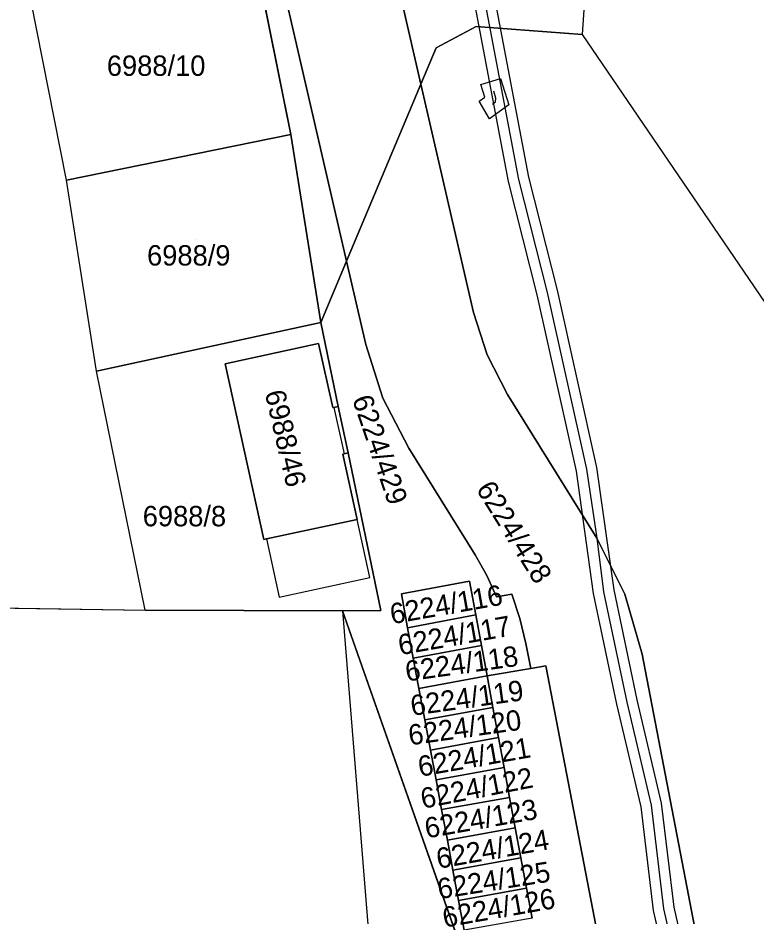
# Model space of a CAD drawing. Extents: x -266199 to -261993, y -1239047 to -1235108.
# Drawn here: x -264016.7 to -263944.4, y -1235757.7 to -1235669.7 of the extents above; entities that cross this region are included whole.
import ezdxf

# ---------------------------------------------------------------- set-up
doc = ezdxf.new("R2010")
doc.units = 0
for name, color, linetype in [('body_kn', 7, 'Continuous'), ('kladpar_druhypozemkov', 7, 'Continuous'), ('kladpar_hranice', 7, 'Continuous'), ('kladpar_parcelnecisla', 7, 'Continuous'), ('kladpar_plochy', 7, 'Continuous'), ('tarchy_linie', 7, 'Continuous'), ('zappar_hrandruhpozemk', 7, 'Continuous'), ('zuob_linie', 7, 'Continuous'), ('zuob_plochy', 7, 'Continuous')]:
    doc.layers.add(name, color=color, linetype=linetype)

msp = doc.modelspace()

# ---------------------------------------------------------------- linework, layer by layer
at = {"layer": 'body_kn'}
for p, q in [((-263971.78, -1235670.52), (-263971.78, -1235670.52)), ((-263971.78, -1235670.52), (-263971.78, -1235670.52)), ((-263961.4, -1235671.28), (-263961.4, -1235671.28)), ((-263961.4, -1235671.28), (-263961.4, -1235671.28)), ((-263975.71, -1235672.61), (-263975.71, -1235672.61)), ((-263969.42, -1235675.61), (-263969.42, -1235675.61)), ((-263969.42, -1235675.61), (-263969.42, -1235675.61)), ((-263977.21, -1235676.18), (-263977.21, -1235676.18)), ((-263977.21, -1235676.18), (-263977.21, -1235676.18)), ((-263971.32, -1235676.21), (-263971.32, -1235676.21)), ((-263970.94, -1235677.43), (-263970.94, -1235677.43)), ((-263970.07, -1235676.86), (-263970.07, -1235676.86)), ((-263969.86, -1235677.53), (-263969.86, -1235677.53)), ((-263971.51, -1235677.84), (-263971.51, -1235677.84)), ((-263970.19, -1235678.12), (-263970.19, -1235678.12)), ((-263969.9, -1235677.91), (-263969.9, -1235677.91)), ((-263968.6, -1235678.2), (-263968.6, -1235678.2)), ((-263970.5, -1235679.58), (-263970.5, -1235679.58)), ((-263989.97, -1235681.1), (-263989.97, -1235681.1)), ((-263989.97, -1235681.1), (-263989.97, -1235681.1)), ((-263967.63, -1235685.5), (-263967.63, -1235685.5)), ((-263966.65, -1235685.28), (-263966.65, -1235685.28)), ((-264011.96, -1235685.58), (-264011.96, -1235685.58)), ((-264011.96, -1235685.58), (-264011.96, -1235685.58)), ((-263968.61, -1235685.72), (-263968.61, -1235685.72)), ((-263984.5, -1235693.51), (-263984.5, -1235693.51)), ((-263984.5, -1235693.51), (-263984.5, -1235693.51)), ((-263965.8, -1235696.81), (-263965.8, -1235696.81)), ((-263964.83, -1235696.58), (-263964.83, -1235696.58)), ((-263963.86, -1235696.35), (-263963.86, -1235696.35)), ((-263972.04, -1235698.56), (-263972.04, -1235698.56)), ((-263987.03, -1235699.53), (-263987.03, -1235699.53)), ((-263987.03, -1235699.53), (-263987.03, -1235699.53)), ((-263987.26, -1235701.58), (-263987.26, -1235701.58)), ((-263982.61, -1235701.68), (-263982.61, -1235701.68)), ((-263970.72, -1235702.72), (-263970.72, -1235702.72)), ((-263996.42, -1235703.59), (-263996.42, -1235703.59)), ((-263996.42, -1235703.59), (-263996.42, -1235703.59)), ((-264009.03, -1235704.31), (-264009.03, -1235704.31)), ((-263968.72, -1235706.6), (-263968.72, -1235706.6)), ((-263980.93, -1235706.94), (-263980.93, -1235706.94)), ((-263985.86, -1235707.88), (-263985.86, -1235707.88)), ((-263985.75, -1235707.87), (-263985.75, -1235707.87)), ((-263985.75, -1235707.87), (-263985.75, -1235707.87)), ((-263985.31, -1235707.78), (-263985.31, -1235707.78)), ((-263978.41, -1235711.85), (-263978.41, -1235711.85)), ((-263984.86, -1235712.45), (-263984.86, -1235712.45)), ((-263984.72, -1235712.42), (-263984.72, -1235712.42)), ((-263984.36, -1235712.33), (-263984.36, -1235712.33)), ((-263959.98, -1235713.75), (-263959.98, -1235713.75)), ((-263961.94, -1235714.11), (-263961.94, -1235714.11)), ((-263960.96, -1235713.93), (-263960.96, -1235713.93)), ((-263983.46, -1235718.84), (-263983.46, -1235718.84)), ((-263992.61, -1235720.8), (-263992.61, -1235720.8)), ((-263992.36, -1235720.74), (-263992.36, -1235720.74)), ((-263992.36, -1235720.74), (-263992.36, -1235720.74)), ((-263959.96, -1235720.68), (-263959.96, -1235720.68)), ((-263971.9, -1235722.31), (-263971.9, -1235722.31)), ((-263982.22, -1235724.53), (-263982.22, -1235724.53)), ((-263972.45, -1235724.91), (-263972.45, -1235724.91)), ((-263970.76, -1235724.34), (-263970.76, -1235724.34)), ((-263959.3, -1235725.93), (-263959.3, -1235725.93)), ((-263958.31, -1235725.76), (-263958.31, -1235725.76)), ((-263991.1, -1235726.46), (-263991.1, -1235726.46)), ((-263979.13, -1235726.15), (-263979.13, -1235726.15)), ((-263979.13, -1235726.15), (-263979.13, -1235726.15)), ((-263969.81, -1235726.45), (-263969.81, -1235726.45)), ((-263968.3, -1235726.17), (-263968.3, -1235726.17)), ((-263960.29, -1235726.1), (-263960.29, -1235726.1)), ((-263957.21, -1235726.16), (-263957.21, -1235726.16)), ((-264004.25, -1235727.73), (-264004.25, -1235727.73)), ((-264004.25, -1235727.73), (-264004.25, -1235727.73)), ((-263984.9, -1235727.81), (-263984.9, -1235727.81)), ((-263984.9, -1235727.81), (-263984.9, -1235727.81)), ((-263981.15, -1235727.77), (-263981.15, -1235727.77)), ((-263971.84, -1235728.21), (-263971.84, -1235728.21)), ((-263971.84, -1235728.21), (-263971.84, -1235728.21)), ((-263967.5, -1235728.57), (-263967.5, -1235728.57)), ((-263978.51, -1235729.47), (-263978.51, -1235729.47)), ((-263971.28, -1235731.21), (-263971.28, -1235731.21)), ((-263971.28, -1235731.21), (-263971.28, -1235731.21)), ((-263966.91, -1235731.02), (-263966.91, -1235731.02)), ((-263955.51, -1235732.05), (-263955.51, -1235732.05)), ((-263977.96, -1235732.45), (-263977.96, -1235732.45)), ((-263966.44, -1235733.46), (-263966.44, -1235733.46)), ((-263964.96, -1235733.21), (-263964.96, -1235733.21)), ((-263970.73, -1235734.19), (-263970.73, -1235734.19)), ((-263970.73, -1235734.19), (-263970.73, -1235734.19)), ((-263977.4, -1235735.42), (-263977.4, -1235735.42)), ((-263956.05, -1235736.53), (-263956.05, -1235736.53)), ((-263970.15, -1235737.28), (-263970.15, -1235737.28)), ((-263970.15, -1235737.28), (-263970.15, -1235737.28)), ((-263958.01, -1235736.97), (-263958.01, -1235736.97)), ((-263957.03, -1235736.75), (-263957.03, -1235736.75)), ((-263976.83, -1235738.5), (-263976.83, -1235738.5)), ((-263969.6, -1235740.23), (-263969.6, -1235740.23)), ((-263969.6, -1235740.23), (-263969.6, -1235740.23)), ((-263976.27, -1235741.46), (-263976.27, -1235741.46)), ((-263969.06, -1235743.16), (-263969.06, -1235743.16)), ((-263969.06, -1235743.16), (-263969.06, -1235743.16)), ((-263975.73, -1235744.37), (-263975.73, -1235744.37)), ((-263968.51, -1235746.11), (-263968.51, -1235746.11)), ((-263968.51, -1235746.11), (-263968.51, -1235746.11)), ((-263955.63, -1235747.03), (-263955.63, -1235747.03)), ((-263954.64, -1235746.85), (-263954.64, -1235746.85)), ((-263953.65, -1235746.67), (-263953.65, -1235746.67)), ((-263975.18, -1235747.29), (-263975.18, -1235747.29)), ((-263967.96, -1235749.09), (-263967.96, -1235749.09)), ((-263967.96, -1235749.09), (-263967.96, -1235749.09)), ((-263974.62, -1235750.28), (-263974.62, -1235750.28)), ((-263967.41, -1235752.04), (-263967.41, -1235752.04)), ((-263967.41, -1235752.04), (-263967.41, -1235752.04)), ((-263974.07, -1235753.24), (-263974.07, -1235753.24)), ((-263966.86, -1235755.01), (-263966.86, -1235755.01)), ((-263966.86, -1235755.01), (-263966.86, -1235755.01)), ((-263973.51, -1235756.22), (-263973.51, -1235756.22)), ((-263952.42, -1235756.86), (-263952.42, -1235756.86)), ((-263954.4, -1235757.2), (-263954.4, -1235757.2)), ((-263953.41, -1235757.03), (-263953.41, -1235757.03))]:
    msp.add_line(p, q, dxfattribs=at)
at = {"layer": 'kladpar_druhypozemkov'}
for p, q in [((-264002.81, -1235672.75), (-264002.81, -1235672.75)), ((-263999.26, -1235691.35), (-263999.26, -1235691.35)), ((-263988.98, -1235711.18), (-263988.98, -1235711.18)), ((-263978.75, -1235714.71), (-263978.75, -1235714.71)), ((-264000.2, -1235717.27), (-264000.2, -1235717.27)), ((-263966.35, -1235720.06), (-263966.35, -1235720.06)), ((-263975.8, -1235726.2), (-263975.8, -1235726.2)), ((-263975.05, -1235729.55), (-263975.05, -1235729.55)), ((-263974.55, -1235732.38), (-263974.55, -1235732.38)), ((-263974.02, -1235735.52), (-263974.02, -1235735.52)), ((-263973.38, -1235738.46), (-263973.38, -1235738.46)), ((-263972.88, -1235741.54), (-263972.88, -1235741.54)), ((-263972.45, -1235744.41), (-263972.45, -1235744.41)), ((-263971.7, -1235747.32), (-263971.7, -1235747.32)), ((-263971.27, -1235750.47), (-263971.27, -1235750.47)), ((-263970.79, -1235753.3), (-263970.79, -1235753.3)), ((-263970.09, -1235756.27), (-263970.09, -1235756.27))]:
    msp.add_line(p, q, dxfattribs=at)
at = {"layer": 'kladpar_hranice'}
for p, q in [((-263989.97, -1235681.1), (-263993.53, -1235663.34)), ((-264011.96, -1235685.58), (-263989.97, -1235681.1)), ((-263987.03, -1235699.53), (-263989.97, -1235681.1)), ((-263989.97, -1235681.1), (-263987.03, -1235699.53)), ((-263971.89, -1235764.83), (-263984.9, -1235727.81)), ((-263984.9, -1235727.81), (-263975.53, -1235843.34))]:
    msp.add_line(p, q, dxfattribs=at)
for points in [[(-263986.06, -1235622.53), (-263989.42, -1235623.31), (-263985.28, -1235641.24), (-263983.94, -1235644.22), (-263981.58, -1235646.48), (-263978.54, -1235647.68), (-263975.26, -1235647.64), (-263967.66, -1235646.06), (-263966.03, -1235653.89), (-263973.1, -1235655.37), (-263976.19, -1235656.69), (-263978.53, -1235659.11), (-263979.75, -1235662.24), (-263979.65, -1235665.6), (-263977.21, -1235676.18), (-263984.5, -1235693.51), (-264003.5, -1235611.2), (-263990.64, -1235608.24), (-263986.06, -1235622.53)], [(-264003.5, -1235611.2), (-263984.5, -1235693.51), (-263987.03, -1235699.53)], [(-263961.4, -1235671.28), (-263971.78, -1235670.52), (-263975.71, -1235672.61), (-263977.21, -1235676.18), (-263979.65, -1235665.6), (-263979.75, -1235662.24), (-263978.53, -1235659.11), (-263976.19, -1235656.69), (-263973.1, -1235655.37), (-263966.03, -1235653.89), (-263967.66, -1235646.06), (-263975.26, -1235647.64), (-263978.54, -1235647.68), (-263981.58, -1235646.48), (-263983.94, -1235644.22), (-263985.28, -1235641.24), (-263989.42, -1235623.31), (-263986.06, -1235622.53), (-263984.86, -1235626.29), (-263979.52, -1235643.06), (-263959.22, -1235638.98), (-263961.4, -1235671.28)], [(-263993.53, -1235663.34), (-263989.97, -1235681.1), (-264011.96, -1235685.58), (-264015.46, -1235667.87), (-263993.53, -1235663.34)], [(-263922.18, -1235782.61), (-263932.07, -1235781.48), (-263946.42, -1235779.32), (-263955.51, -1235732.05), (-263957.21, -1235726.16), (-263959.96, -1235720.68), (-263968.72, -1235706.6), (-263970.72, -1235702.72), (-263972.04, -1235698.56), (-263977.21, -1235676.18), (-263975.71, -1235672.61), (-263971.78, -1235670.52)], [(-263971.78, -1235670.52), (-263961.4, -1235671.28), (-263933.13, -1235712.77), (-263894.65, -1235777.08), (-263863.57, -1235809.58), (-263867.63, -1235810.16), (-263871.11, -1235809.33), (-263890.37, -1235797.68), (-263894.69, -1235794.63), (-263909.13, -1235784.44)], [(-263955.3, -1235783.44), (-263964.96, -1235733.21), (-263966.44, -1235733.46), (-263966.91, -1235731.02), (-263967.5, -1235728.57), (-263968.3, -1235726.17), (-263969.81, -1235726.45), (-263970.76, -1235724.34), (-263971.9, -1235722.31), (-263978.41, -1235711.85), (-263980.93, -1235706.94), (-263982.61, -1235701.68), (-263984.5, -1235693.51), (-263977.21, -1235676.18)], [(-263977.21, -1235676.18), (-263972.04, -1235698.56), (-263970.72, -1235702.72), (-263968.72, -1235706.6), (-263959.96, -1235720.68), (-263957.21, -1235726.16), (-263955.51, -1235732.05), (-263946.42, -1235779.32)], [(-263987.03, -1235699.53), (-264009.03, -1235704.31), (-264011.96, -1235685.58)], [(-263984.9, -1235727.81), (-263981.15, -1235727.77), (-263984.36, -1235712.33), (-263985.31, -1235707.78), (-263987.03, -1235699.53), (-263984.5, -1235693.51)], [(-263984.5, -1235693.51), (-263982.61, -1235701.68), (-263980.93, -1235706.94), (-263978.41, -1235711.85), (-263971.9, -1235722.31), (-263970.76, -1235724.34), (-263969.81, -1235726.45), (-263968.3, -1235726.17), (-263967.5, -1235728.57), (-263966.91, -1235731.02), (-263966.44, -1235733.46), (-263970.73, -1235734.19), (-263971.28, -1235731.21), (-263971.84, -1235728.21), (-263972.45, -1235724.91), (-263979.13, -1235726.15), (-263978.51, -1235729.47), (-263977.96, -1235732.45), (-263977.4, -1235735.42), (-263976.83, -1235738.5), (-263976.27, -1235741.46), (-263975.73, -1235744.37), (-263975.18, -1235747.29), (-263974.62, -1235750.28), (-263974.07, -1235753.24), (-263973.51, -1235756.22), (-263972.97, -1235759.13)], [(-264004.25, -1235727.73), (-264009.03, -1235704.31), (-263987.03, -1235699.53)], [(-263987.03, -1235699.53), (-263985.31, -1235707.78), (-263985.75, -1235707.87), (-263985.86, -1235707.88), (-263987.26, -1235701.58), (-263996.42, -1235703.59), (-263992.61, -1235720.8), (-263992.36, -1235720.74), (-263983.46, -1235718.84), (-263984.86, -1235712.45), (-263984.72, -1235712.42), (-263984.36, -1235712.33), (-263981.15, -1235727.77), (-263984.9, -1235727.81), (-264004.25, -1235727.73)], [(-263996.42, -1235703.59), (-263987.26, -1235701.58), (-263985.86, -1235707.88), (-263985.75, -1235707.87), (-263985.31, -1235707.78), (-263984.36, -1235712.33), (-263984.72, -1235712.42), (-263984.86, -1235712.45), (-263983.46, -1235718.84), (-263992.36, -1235720.74), (-263992.61, -1235720.8), (-263996.42, -1235703.59)], [(-263979.13, -1235726.15), (-263972.45, -1235724.91), (-263971.84, -1235728.21), (-263978.51, -1235729.47), (-263979.13, -1235726.15)], [(-264008.43, -1235885.7), (-264010.95, -1235881.21), (-264012.77, -1235878.16), (-264013.84, -1235876.62), (-264030.09, -1235847.73), (-264070.38, -1235776.1), (-264069.21, -1235756.39), (-264023.44, -1235727.45), (-264004.25, -1235727.73), (-263984.9, -1235727.81)], [(-263984.9, -1235727.81), (-263971.89, -1235764.83), (-263966.29, -1235797.53), (-263969.34, -1235810.98), (-263971.27, -1235819.6), (-263972.28, -1235847.35), (-263968.21, -1235855.99), (-263966.65, -1235859.31), (-263965.57, -1235861.6), (-263998.76, -1235880.26), (-264005.58, -1235884.1), (-264008.43, -1235885.7)], [(-263971.84, -1235728.21), (-263971.28, -1235731.21), (-263977.96, -1235732.45), (-263978.51, -1235729.47), (-263971.84, -1235728.21)], [(-263971.28, -1235731.21), (-263970.73, -1235734.19), (-263977.4, -1235735.42), (-263977.96, -1235732.45), (-263971.28, -1235731.21)], [(-263966.31, -1235757.93), (-263966.86, -1235755.01), (-263967.41, -1235752.04), (-263967.96, -1235749.09), (-263968.51, -1235746.11), (-263969.06, -1235743.16), (-263969.6, -1235740.23), (-263970.15, -1235737.28), (-263970.73, -1235734.19), (-263966.44, -1235733.46), (-263964.96, -1235733.21), (-263955.3, -1235783.44)], [(-263970.73, -1235734.19), (-263970.15, -1235737.28), (-263976.83, -1235738.5), (-263977.4, -1235735.42), (-263970.73, -1235734.19)], [(-263970.15, -1235737.28), (-263969.6, -1235740.23), (-263976.27, -1235741.46), (-263976.83, -1235738.5), (-263970.15, -1235737.28)], [(-263969.6, -1235740.23), (-263969.06, -1235743.16), (-263975.73, -1235744.37), (-263976.27, -1235741.46), (-263969.6, -1235740.23)], [(-263969.06, -1235743.16), (-263968.51, -1235746.11), (-263975.18, -1235747.29), (-263975.73, -1235744.37), (-263969.06, -1235743.16)], [(-263968.51, -1235746.11), (-263967.96, -1235749.09), (-263974.62, -1235750.28), (-263975.18, -1235747.29), (-263968.51, -1235746.11)], [(-263967.96, -1235749.09), (-263967.41, -1235752.04), (-263974.07, -1235753.24), (-263974.62, -1235750.28), (-263967.96, -1235749.09)], [(-263967.41, -1235752.04), (-263966.86, -1235755.01), (-263973.51, -1235756.22), (-263974.07, -1235753.24), (-263967.41, -1235752.04)], [(-263966.86, -1235755.01), (-263966.31, -1235757.93), (-263972.97, -1235759.13), (-263973.51, -1235756.22), (-263966.86, -1235755.01)]]:
    msp.add_lwpolyline(points, dxfattribs=at)
at = {"layer": 'kladpar_plochy'}
for p, q in [((-264023.44, -1235727.45), (-264004.25, -1235727.73)), ((-264004.25, -1235727.73), (-263984.9, -1235727.81)), ((-263984.9, -1235727.81), (-263971.89, -1235764.83)), ((-263970.73, -1235734.19), (-263966.44, -1235733.46)), ((-263966.44, -1235733.46), (-263964.96, -1235733.21)), ((-263964.96, -1235733.21), (-263955.3, -1235783.44)), ((-263970.15, -1235737.28), (-263970.73, -1235734.19)), ((-263969.6, -1235740.23), (-263970.15, -1235737.28)), ((-263969.06, -1235743.16), (-263969.6, -1235740.23)), ((-263968.51, -1235746.11), (-263969.06, -1235743.16)), ((-263967.96, -1235749.09), (-263968.51, -1235746.11)), ((-263967.41, -1235752.04), (-263967.96, -1235749.09)), ((-263966.86, -1235755.01), (-263967.41, -1235752.04)), ((-263966.31, -1235757.93), (-263966.86, -1235755.01))]:
    msp.add_line(p, q, dxfattribs=at)
for points in [[(-263986.06, -1235622.53), (-263989.42, -1235623.31), (-263985.28, -1235641.24), (-263983.94, -1235644.22), (-263981.58, -1235646.48), (-263978.54, -1235647.68), (-263975.26, -1235647.64), (-263967.66, -1235646.06), (-263966.03, -1235653.89), (-263973.1, -1235655.37), (-263976.19, -1235656.69), (-263978.53, -1235659.11), (-263979.75, -1235662.24), (-263979.65, -1235665.6), (-263977.21, -1235676.18), (-263984.5, -1235693.51), (-264003.5, -1235611.2), (-263990.64, -1235608.24)], [(-264003.5, -1235611.2), (-263984.5, -1235693.51), (-263987.03, -1235699.53), (-263989.97, -1235681.1), (-263993.53, -1235663.34), (-263997.94, -1235646.66), (-264001.72, -1235629.04), (-264005.26, -1235611.6)], [(-263961.4, -1235671.28), (-263971.78, -1235670.52), (-263975.71, -1235672.61), (-263977.21, -1235676.18), (-263979.65, -1235665.6), (-263979.75, -1235662.24), (-263978.53, -1235659.11), (-263976.19, -1235656.69), (-263973.1, -1235655.37), (-263966.03, -1235653.89), (-263967.66, -1235646.06), (-263975.26, -1235647.64), (-263978.54, -1235647.68), (-263981.58, -1235646.48), (-263983.94, -1235644.22), (-263985.28, -1235641.24), (-263989.42, -1235623.31), (-263986.06, -1235622.53), (-263984.86, -1235626.29), (-263979.52, -1235643.06), (-263959.22, -1235638.98)], [(-263993.53, -1235663.34), (-263989.97, -1235681.1), (-264011.96, -1235685.58), (-264015.46, -1235667.87)], [(-263971.78, -1235670.52), (-263961.4, -1235671.28), (-263933.13, -1235712.77), (-263894.65, -1235777.08), (-263863.57, -1235809.58), (-263867.63, -1235810.16), (-263871.11, -1235809.33), (-263890.37, -1235797.68), (-263894.69, -1235794.63), (-263909.13, -1235784.44), (-263916.35, -1235772.81), (-263922.78, -1235773), (-263922.18, -1235782.61), (-263932.07, -1235781.48), (-263946.42, -1235779.32), (-263955.51, -1235732.05), (-263957.21, -1235726.16), (-263959.96, -1235720.68), (-263968.72, -1235706.6), (-263970.72, -1235702.72), (-263972.04, -1235698.56), (-263977.21, -1235676.18), (-263975.71, -1235672.61)], [(-263977.21, -1235676.18), (-263972.04, -1235698.56), (-263970.72, -1235702.72), (-263968.72, -1235706.6), (-263959.96, -1235720.68), (-263957.21, -1235726.16), (-263955.51, -1235732.05), (-263946.42, -1235779.32), (-263947.31, -1235779.41), (-263947.16, -1235780.85), (-263949.98, -1235782.94), (-263955.3, -1235783.44), (-263964.96, -1235733.21), (-263966.44, -1235733.46), (-263966.91, -1235731.02), (-263967.5, -1235728.57), (-263968.3, -1235726.17), (-263969.81, -1235726.45), (-263970.76, -1235724.34), (-263971.9, -1235722.31), (-263978.41, -1235711.85), (-263980.93, -1235706.94), (-263982.61, -1235701.68), (-263984.5, -1235693.51)], [(-263989.97, -1235681.1), (-263987.03, -1235699.53), (-264009.03, -1235704.31), (-264011.96, -1235685.58)], [(-264004.25, -1235727.73), (-264009.03, -1235704.31), (-263987.03, -1235699.53), (-263985.31, -1235707.78), (-263985.75, -1235707.87), (-263985.86, -1235707.88), (-263987.26, -1235701.58), (-263996.42, -1235703.59), (-263992.61, -1235720.8), (-263992.36, -1235720.74), (-263983.46, -1235718.84), (-263984.86, -1235712.45), (-263984.72, -1235712.42), (-263984.36, -1235712.33), (-263981.15, -1235727.77), (-263984.9, -1235727.81)], [(-263996.42, -1235703.59), (-263987.26, -1235701.58), (-263985.86, -1235707.88), (-263985.75, -1235707.87), (-263985.31, -1235707.78), (-263984.36, -1235712.33), (-263984.72, -1235712.42), (-263984.86, -1235712.45), (-263983.46, -1235718.84), (-263992.36, -1235720.74), (-263992.61, -1235720.8)], [(-263979.13, -1235726.15), (-263972.45, -1235724.91), (-263971.84, -1235728.21), (-263978.51, -1235729.47)], [(-263971.84, -1235728.21), (-263971.28, -1235731.21), (-263977.96, -1235732.45), (-263978.51, -1235729.47)], [(-263971.28, -1235731.21), (-263970.73, -1235734.19), (-263977.4, -1235735.42), (-263977.96, -1235732.45)], [(-263970.73, -1235734.19), (-263970.15, -1235737.28), (-263976.83, -1235738.5), (-263977.4, -1235735.42)], [(-263970.15, -1235737.28), (-263969.6, -1235740.23), (-263976.27, -1235741.46), (-263976.83, -1235738.5)], [(-263969.6, -1235740.23), (-263969.06, -1235743.16), (-263975.73, -1235744.37), (-263976.27, -1235741.46)], [(-263969.06, -1235743.16), (-263968.51, -1235746.11), (-263975.18, -1235747.29), (-263975.73, -1235744.37)], [(-263968.51, -1235746.11), (-263967.96, -1235749.09), (-263974.62, -1235750.28), (-263975.18, -1235747.29)], [(-263967.96, -1235749.09), (-263967.41, -1235752.04), (-263974.07, -1235753.24), (-263974.62, -1235750.28)], [(-263967.41, -1235752.04), (-263966.86, -1235755.01), (-263973.51, -1235756.22), (-263974.07, -1235753.24)], [(-263966.86, -1235755.01), (-263966.31, -1235757.93), (-263972.97, -1235759.13), (-263973.51, -1235756.22)]]:
    msp.add_lwpolyline(points, close=True, dxfattribs=at)
msp.add_lwpolyline([(-263971.89, -1235764.83), (-263984.9, -1235727.81), (-263981.15, -1235727.77), (-263984.36, -1235712.33), (-263985.31, -1235707.78), (-263987.03, -1235699.53), (-263984.5, -1235693.51), (-263982.61, -1235701.68), (-263980.93, -1235706.94), (-263978.41, -1235711.85), (-263971.9, -1235722.31), (-263970.76, -1235724.34), (-263969.81, -1235726.45), (-263968.3, -1235726.17), (-263967.5, -1235728.57), (-263966.91, -1235731.02), (-263966.44, -1235733.46), (-263970.73, -1235734.19), (-263971.28, -1235731.21), (-263971.84, -1235728.21), (-263972.45, -1235724.91), (-263979.13, -1235726.15), (-263978.51, -1235729.47), (-263977.96, -1235732.45), (-263977.4, -1235735.42), (-263976.83, -1235738.5), (-263976.27, -1235741.46), (-263975.73, -1235744.37), (-263975.18, -1235747.29), (-263974.62, -1235750.28), (-263974.07, -1235753.24), (-263973.51, -1235756.22), (-263972.97, -1235759.13)], dxfattribs=at)
at = {"layer": 'tarchy_linie'}
for points in [[(-263980.07, -1235642.78), (-263979.79, -1235643.83), (-263978.85, -1235643.88), (-263977.24, -1235643.58), (-263976.6, -1235644.91), (-263976.11, -1235646.59), (-263975.55, -1235648.52), (-263974.67, -1235653.62), (-263972.88, -1235658.75), (-263971, -1235667.73), (-263967.63, -1235685.5), (-263964.83, -1235696.58), (-263960.96, -1235713.93), (-263959.96, -1235720.68), (-263959.3, -1235725.93), (-263957.03, -1235736.75), (-263954.64, -1235746.85), (-263953.41, -1235757.03), (-263951.64, -1235764.82), (-263950.05, -1235774.29), (-263948.75, -1235781.54), (-263948.39, -1235781.76)], [(-263952.62, -1235765.01), (-263954.4, -1235757.2), (-263955.63, -1235747.03), (-263958.01, -1235736.97), (-263960.29, -1235726.1), (-263961.94, -1235714.11), (-263965.8, -1235696.81), (-263968.61, -1235685.72), (-263971.98, -1235667.93)], [(-263970.02, -1235667.53), (-263966.65, -1235685.28), (-263963.86, -1235696.35), (-263959.98, -1235713.75), (-263958.31, -1235725.76), (-263956.05, -1235736.53), (-263953.65, -1235746.67), (-263952.42, -1235756.86), (-263950.66, -1235764.63)], [(-263969.42, -1235675.61), (-263968.6, -1235678.2), (-263970.5, -1235679.58), (-263971.51, -1235677.84), (-263970.94, -1235677.43), (-263971.32, -1235676.21), (-263969.42, -1235675.61)], [(-263970.19, -1235678.12), (-263969.9, -1235677.91), (-263969.86, -1235677.53), (-263970.07, -1235676.86)]]:
    msp.add_lwpolyline(points, dxfattribs=at)
at = {"layer": 'zappar_hrandruhpozemk'}
for p, q in [((-263985.75, -1235707.87), (-263984.72, -1235712.42)), ((-263982.22, -1235724.53), (-263983.46, -1235718.84)), ((-263992.36, -1235720.74), (-263991.1, -1235726.46)), ((-263991.1, -1235726.46), (-263982.22, -1235724.53))]:
    msp.add_line(p, q, dxfattribs=at)
at = {"layer": 'zuob_linie'}
msp.add_lwpolyline([(-264069.21, -1235756.39), (-264023.44, -1235727.45), (-264004.25, -1235727.73), (-263984.9, -1235727.81), (-263981.15, -1235727.77), (-263984.36, -1235712.33), (-263985.31, -1235707.78), (-263987.03, -1235699.53), (-263984.5, -1235693.51), (-263977.21, -1235676.18), (-263975.71, -1235672.61), (-263971.78, -1235670.52), (-263961.4, -1235671.28), (-263933.13, -1235712.77), (-263894.65, -1235777.08)], dxfattribs=at)
at = {"layer": 'zuob_plochy'}
msp.add_lwpolyline([(-264070.38, -1235776.1), (-264069.21, -1235756.39), (-264023.44, -1235727.45), (-264004.25, -1235727.73), (-263984.9, -1235727.81), (-263981.15, -1235727.77), (-263984.36, -1235712.33), (-263985.31, -1235707.78), (-263987.03, -1235699.53), (-263984.5, -1235693.51), (-263977.21, -1235676.18), (-263975.71, -1235672.61), (-263971.78, -1235670.52), (-263961.4, -1235671.28), (-263933.13, -1235712.77), (-263894.65, -1235777.08)], dxfattribs=at)

# ---------------------------------------------------------------- texts
at = {"layer": 'kladpar_parcelnecisla'}
for s, p in [('6988/10', (-264008.006, -1235675.35)), ('6988/9', (-264004.063, -1235693.95)), ('6988/8', (-264004.487, -1235719.52))]:
    msp.add_text(s, height=2, dxfattribs=at).set_placement(p)
for s, rotation, p in [('6988/46', 283, (-263992.532, -1235706.398)), ('6224/429', 289, (-263983.977, -1235707.041)), ('6224/428', 302, (-263971.858, -1235715.871)), ('6224/116', 10, (-263980.054, -1235729.127)), ('6224/117', 10, (-263979.257, -1235732.168)), ('6224/118', 8, (-263978.604, -1235734.744)), ('6224/119', 8, (-263978.09, -1235738.111)), ('6224/120', 8, (-263978.303, -1235741.005)), ('6224/121', 10, (-263977.309, -1235744.092)), ('6224/122', 11, (-263977.03, -1235747.225)), ('6224/123', 10, (-263976.653, -1235750.13)), ('6224/124', 10, (-263975.513, -1235753.113)), ('6224/125', 9, (-263975.422, -1235756.085)), ('6224/126', 10, (-263974.903, -1235758.883))]:
    msp.add_text(s, height=2, rotation=rotation, dxfattribs=at).set_placement(p)

doc.saveas('drawing.dxf')
